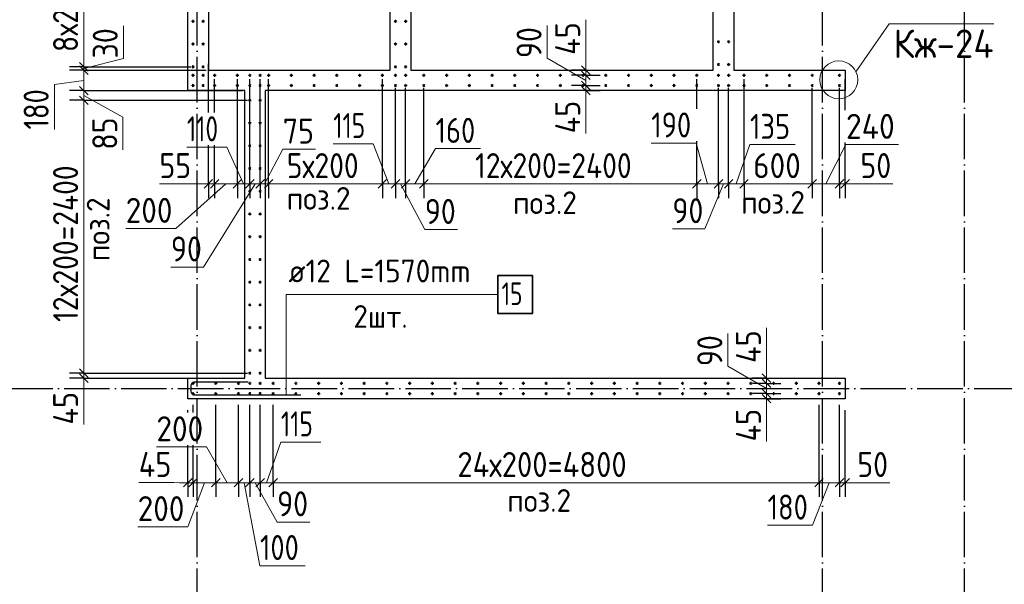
# Model space of a CAD drawing. Header units: millimetres. Extents: x -49773 to 2322955, y -3321 to 58485.
# Tile 296 of 580: x 1174867 to 1183525, y 37474 to 42441. Entities that reach past the tile are written whole.
import ezdxf

# ---------------------------------------------------------------- set-up
doc = ezdxf.new("R2010")
doc.units = ezdxf.units.MM
doc.linetypes.add('______11', pattern=[500, 400, -50, 0, -50])
doc.linetypes.add('______5', pattern=[1100, 800, -100, 100, -100])
for name, color, linetype, lineweight in [('Standard', 7, 'Continuous', 25), ('Арм.стержн. вертикальными 1', 22, 'Continuous', 35), ('Арм.стержн.горизонт. 2', 202, 'Continuous', 35), ('Обозначение разреза_ общее', 7, 'Continuous', 25), ('Размерная линия_ общее', 7, 'Continuous', 13), ('Стена_ общее', 7, 'Continuous', 35)]:
    doc.layers.add(name, color=color, linetype=linetype, lineweight=lineweight)
doc.layers.add('Осевая линия_ общее', color=7, linetype='______5', lineweight=13, true_color=0xa0a0a0)
doc.styles.add('ISOCPEUR', font='txt')

msp = doc.modelspace()

# ---------------------------------------------------------------- linework, layer by layer
at = {"layer": 'Арм.стержн. вертикальными 1', "color": 4, "linetype": 'Continuous', "lineweight": 50, "transparency": 33554687}
for centre in [(1176390.9, 42426.2), (1176480.4, 42426.2), (1178170.9, 42426.2), (1178260.4, 42426.2), (1181011.4, 42246.6), (1181100.9, 42246.6), (1176390.9, 42226.2), (1176480.4, 42226.2), (1178170.9, 42226.2), (1178260.4, 42226.2), (1176390.9, 42026.2), (1176480.4, 42026.2), (1178170.9, 42026.2), (1178260.4, 42026.2), (1181011.4, 42046.6), (1181100.9, 42046.6), (1176390.9, 41951.2), (1176480.4, 41951.2), (1176580.9, 41951.2), (1176780.9, 41951.2), (1176891.4, 41950.7), (1176980.9, 41950.7), (1177055.9, 41951.2), (1177255.9, 41951.2), (1177455.9, 41951.2), (1177655.9, 41951.2), (1177855.9, 41951.2), (1178055.9, 41951.2), (1178170.9, 41951.2), (1178260.4, 41951.2), (1178420.9, 41951.2), (1178620.9, 41951.2), (1178820.9, 41951.2), (1179020.9, 41951.2), (1179220.9, 41951.2), (1179420.9, 41951.2), (1179620.9, 41951.2), (1179820.9, 41951.2), (1180020.9, 41951.2), (1180220.9, 41951.2), (1180420.9, 41951.2), (1180620.9, 41951.2), (1180820.9, 41951.2), (1181010.9, 41951.2), (1181100.5, 41951.2), (1181235.9, 41951.7), (1181435.9, 41951.7), (1181635.9, 41951.7), (1181835.9, 41951.7), (1182075.9, 41951.7), (1176390.9, 41861.7), (1176480.4, 41861.7), (1176580.9, 41861.6), (1176780.9, 41861.6), (1176891.4, 41861.2), (1176980.9, 41861.2), (1177055.9, 41861.7), (1177255.9, 41861.7), (1177455.9, 41861.7), (1177655.9, 41861.7), (1177855.9, 41861.7), (1178055.9, 41861.7), (1178170.9, 41861.7), (1178260.4, 41861.7), (1178420.9, 41861.7), (1178620.9, 41861.7), (1178820.9, 41861.7), (1179020.9, 41861.7), (1179220.9, 41861.7), (1179420.9, 41861.7), (1179620.9, 41861.7), (1179820.9, 41861.7), (1180020.9, 41861.7), (1180220.9, 41861.7), (1180420.9, 41861.7), (1180620.9, 41861.7), (1180820.9, 41861.7), (1181010.9, 41861.7), (1181100.5, 41861.7), (1181235.9, 41861.7), (1181435.9, 41861.7), (1181635.9, 41861.7), (1181835.9, 41861.7), (1182075.9, 41861.7), (1176890.9, 41731.7), (1176980.9, 41731.7), (1176890.9, 41531.7), (1176980.9, 41531.7), (1176890.9, 41331.7), (1176980.9, 41331.7), (1176890.9, 41131.7), (1176980.9, 41131.7), (1176890.9, 40931.7), (1176980.9, 40931.7), (1176890.9, 40731.7), (1176980.9, 40731.7), (1176890.9, 40531.7), (1176980.9, 40531.7), (1176890.9, 40331.7), (1176980.9, 40331.7), (1176890.9, 40131.7), (1176980.9, 40131.7), (1176890.9, 39931.7), (1176980.9, 39931.7), (1176890.9, 39731.7), (1176980.9, 39731.7), (1176890.9, 39531.7), (1176980.9, 39531.7), (1176890.9, 39331.7), (1176980.9, 39331.7), (1176390.9, 39241.7), (1176590.9, 39241.7), (1176790.9, 39241.7), (1176891.4, 39241.7), (1176980.9, 39241.7), (1177095.9, 39241.7), (1177295.9, 39241.7), (1177495.9, 39241.7), (1177695.9, 39241.7), (1177895.9, 39241.7), (1178095.9, 39241.7), (1178295.9, 39241.7), (1178495.9, 39241.7), (1178695.9, 39241.7), (1178895.9, 39241.7), (1179095.9, 39241.7), (1179295.9, 39241.7), (1179495.9, 39241.7), (1179695.9, 39241.7), (1179895.9, 39241.7), (1180095.9, 39241.7), (1180295.9, 39241.7), (1180495.9, 39241.7), (1180695.9, 39241.7), (1180895.9, 39241.7), (1181095.9, 39241.7), (1181295.9, 39241.7), (1181495.9, 39241.7), (1181695.9, 39241.7), (1181895.9, 39241.7), (1182075.9, 39241.7), (1176390.9, 39151.6), (1176590.9, 39151.6), (1176790.9, 39151.6), (1176891.4, 39152.1), (1176980.9, 39152.1), (1177095.9, 39151.6), (1177295.9, 39151.6), (1177495.9, 39151.6), (1177695.9, 39151.6), (1177895.9, 39151.6), (1178095.9, 39151.6), (1178295.9, 39151.6), (1178495.9, 39151.6), (1178695.9, 39151.6), (1178895.9, 39151.6), (1179095.9, 39151.6), (1179295.9, 39151.6), (1179495.9, 39151.6), (1179695.9, 39151.6), (1179895.9, 39151.6), (1180095.9, 39151.6), (1180295.9, 39151.6), (1180495.9, 39151.6), (1180695.9, 39151.6), (1180895.9, 39151.6), (1181095.9, 39151.6), (1181295.9, 39151.6), (1181495.9, 39151.6), (1181695.9, 39151.6), (1181895.9, 39151.6), (1182075.9, 39151.6)]:
    msp.add_circle(centre, 5, dxfattribs=at)
at = {"layer": 'Арм.стержн.горизонт. 2', "color": 7, "linetype": 'Continuous', "lineweight": 13, "transparency": 33554687}
for q in [(1177210.4, 39140.7), (1179070.4, 40023.7), (1177210.4, 39140.7)]:
    msp.add_line((1177210.4, 40023.7), q, dxfattribs=at)
at = {"layer": 'Арм.стержн.горизонт. 2', "color": 7, "linetype": 'Continuous', "lineweight": 35, "transparency": 33554687}
msp.add_lwpolyline([(1179070.4, 39857), (1179377.1, 39857), (1179377.1, 40190.3), (1179070.4, 40190.3), (1179070.4, 39857)], dxfattribs=at)
at = {"layer": 'Арм.стержн.горизонт. 2', "color": 34, "linetype": 'Continuous', "lineweight": 25, "transparency": 33554687}
msp.add_lwpolyline([(1176874.9, 39252.7), (1176405.4, 39252.7), (1176399, 39251.8), (1176392.4, 39249.6), (1176386.4, 39246.2), (1176381.5, 39242.1), (1176377.4, 39237.2), (1176374, 39231.2), (1176371.8, 39224.6), (1176370.9, 39218.2), (1176370.9, 39175.1), (1176371.8, 39168.7), (1176374, 39162.2), (1176377.4, 39156.1), (1176381.5, 39151.2), (1176386.4, 39147.1), (1176392.4, 39143.7), (1176399, 39141.5), (1176405.4, 39140.7), (1177338.9, 39140.7)], dxfattribs=at)
msp.add_lwpolyline([(1176874.9, 39252.7), (1176405.4, 39252.7), (1176399, 39251.8), (1176392.4, 39249.6), (1176386.4, 39246.2), (1176381.5, 39242.1), (1176377.4, 39237.2), (1176374, 39231.2), (1176371.8, 39224.6), (1176370.9, 39218.2), (1176370.9, 39175.1), (1176371.8, 39168.7), (1176374, 39162.2), (1176377.4, 39156.1), (1176381.5, 39151.2), (1176386.4, 39147.1), (1176392.4, 39143.7), (1176399, 39141.5), (1176405.4, 39140.7), (1177338.9, 39140.7)], dxfattribs=at)
at = {"layer": 'Обозначение разреза_ общее', "color": 7, "linetype": 'Continuous', "lineweight": 13, "transparency": 33554687}
msp.add_lwpolyline([(1182220.6, 41981.8), (1182512.6, 42403.9), (1183432.6, 42403.9)], dxfattribs=at)
msp.add_circle((1182069.3, 41911.9), 166.7, dxfattribs=at)
at = {"layer": 'Осевая линия_ общее', "color": 253, "linetype": '______11', "lineweight": -3, "true_color": 0xa0a0a0, "transparency": 33554687}
for p, q in [((1176426, 32211.7), (1176426, 54986.7)), ((1181925.9, 32211.7), (1181925.9, 54986.7)), ((1183175.9, 32211.7), (1183175.9, 47496.7)), ((1165255.9, 39196.7), (1186595.9, 39196.7))]:
    msp.add_line(p, q, dxfattribs=at)
at = {"layer": 'Размерная линия_ общее', "color": 7, "linetype": 'Continuous', "lineweight": 13, "transparency": 33554687}
for p, q in [((1179845.5, 42131.7), (1179845.5, 42439.7)), ((1175779.4, 42099.7), (1175779.4, 42385.7)), ((1179505.8, 42103.1), (1179505.8, 42389.1)), ((1175430.3, 42011.4), (1175779.4, 42099.7)), ((1179845.1, 41906.9), (1179505.8, 42103.1)), ((1179845.1, 41974.2), (1179845.5, 42131.7)), ((1175430.3, 42026.2), (1175430.3, 41996.7)), ((1175430.3, 41996.7), (1175430.3, 41816.7)), ((1179845.1, 41996.7), (1179845.1, 42071.7)), ((1179845.1, 41951.7), (1179845.1, 41996.7)), ((1175430.3, 41906.7), (1175171.7, 41870.7)), ((1179845.1, 41862.1), (1179845.1, 41951.7)), ((1175171.7, 41870.7), (1175171.7, 41474.7)), ((1179845.1, 41816.7), (1179845.1, 41862.1)), ((1179845.1, 41839.4), (1179845.7, 41749)), ((1175430.3, 41816.7), (1175430.3, 41731.7)), ((1175430.3, 41774.2), (1175774.9, 41582.7)), ((1175430.3, 41731.7), (1175430.3, 39331.7)), ((1179845.1, 41816.7), (1179845.1, 41741.7)), ((1179845.7, 41749), (1179845.7, 41441)), ((1175774.9, 41582.7), (1175774.9, 41296.7)), ((1176689.2, 41320.7), (1176337.2, 41320.7)), ((1176836.2, 40997), (1176689.2, 41320.7)), ((1177018.4, 40997), (1177180.8, 41300.5)), ((1177180.8, 41300.5), (1177466.8, 41300.5)), ((1177975.8, 41349.5), (1177623.8, 41349.5)), ((1178113.4, 40997), (1177975.8, 41349.5)), ((1178340.7, 40997), (1178523.8, 41306.8)), ((1178523.8, 41306.8), (1178919.8, 41306.8)), ((1180816.3, 41354.4), (1180420.3, 41354.4)), ((1180915.9, 40997), (1180816.3, 41354.4)), ((1181168.2, 40997), (1181288.5, 41342.1)), ((1181288.5, 41342.1), (1181684.5, 41342.1)), ((1181955.9, 40997), (1182132.5, 41342.5)), ((1182132.5, 41342.5), (1182594.5, 41342.5)), ((1176381.5, 40996.9), (1176095.5, 40996.9)), ((1176680.9, 40997), (1176239.1, 40603.5)), ((1176553.4, 40997), (1176381.5, 40996.9)), ((1176526, 40997), (1176450.9, 40997)), ((1176936.2, 40997), (1176482.4, 40264.1)), ((1176526, 40997), (1176580.9, 40997)), ((1176580.9, 40997), (1176780.9, 40997)), ((1176780.9, 40997), (1176891.4, 40997)), ((1176891.4, 40997), (1176980.9, 40997)), ((1176980.9, 40997), (1177055.9, 40997)), ((1177055.9, 40997), (1178055.9, 40997)), ((1178055.9, 40997), (1178170.9, 40997)), ((1178170.9, 40997), (1178260.4, 40997)), ((1178215.7, 40997), (1178429.2, 40594)), ((1178260.4, 40997), (1178420.9, 40997)), ((1178420.9, 40997), (1180820.9, 40997)), ((1180820.9, 40997), (1181010.9, 40997)), ((1181055.7, 40997), (1180892.2, 40600.7)), ((1181010.9, 40997), (1181100.5, 40997)), ((1181100.5, 40997), (1181235.9, 40997)), ((1181235.9, 40997), (1181835.9, 40997)), ((1181835.9, 40997), (1182075.9, 40997)), ((1182075.9, 40997), (1182125.9, 40997)), ((1182100.9, 40997), (1182259.4, 40997.3)), ((1182125.9, 40997), (1182200.9, 40997)), ((1182259.4, 40997.3), (1182545.4, 40997.3)), ((1176239.1, 40603.5), (1175799.1, 40603.5)), ((1178429.2, 40594), (1178715.2, 40594)), ((1180892.2, 40600.7), (1180606.2, 40600.7)), ((1176482.4, 40264.1), (1176196.4, 40264.1)), ((1181094.9, 39393.1), (1181094.9, 39679.1)), ((1181434.6, 39421.7), (1181434.6, 39729.7)), ((1181434.3, 39264.2), (1181434.6, 39421.7)), ((1175430.3, 39331.7), (1175430.3, 39286.7)), ((1175430.3, 39309.1), (1175430.9, 39187.7)), ((1181434.3, 39196.9), (1181094.9, 39393.1)), ((1181434.3, 39286.7), (1181434.3, 39361.7)), ((1175430.3, 39286.7), (1175430.3, 39211.7)), ((1181434.3, 39241.7), (1181434.3, 39286.7)), ((1181434.3, 39152.1), (1181434.3, 39241.7)), ((1175430.9, 39187.7), (1175430.9, 38879.7)), ((1181434.3, 39106.7), (1181434.3, 39152.1)), ((1181434.3, 39129.4), (1181434.9, 39039)), ((1181434.3, 39106.7), (1181434.3, 39031.7)), ((1181434.9, 39039), (1181434.9, 38731)), ((1177038.4, 38368.1), (1177163.6, 38725.1)), ((1177163.6, 38725.1), (1177515.6, 38725.1)), ((1176509.3, 38682.2), (1176069.3, 38682.2)), ((1176690.9, 38368.1), (1176509.3, 38682.2)), ((1176221.9, 38368.6), (1175913.9, 38368.6)), ((1176368.4, 38368.1), (1176221.9, 38368.6)), ((1176345.9, 38368.1), (1176270.9, 38368.1)), ((1176490.9, 38368.1), (1176344.4, 37980)), ((1176390.9, 38368.1), (1176590.9, 38368.1)), ((1176590.9, 38368.1), (1176790.9, 38368.1)), ((1176790.9, 38368.1), (1176891.4, 38368.1)), ((1176841.2, 38368.1), (1176979.9, 37637.8)), ((1176891.4, 38368.1), (1176980.9, 38368.1)), ((1176936.2, 38368.1), (1177130.7, 38022.3)), ((1176980.9, 38368.1), (1177095.9, 38368.1)), ((1177095.9, 38368.1), (1181895.9, 38368.1)), ((1181985.9, 38368.1), (1181839.2, 37993.3)), ((1181895.9, 38368.1), (1182075.9, 38368.1)), ((1182075.9, 38368.1), (1182125.9, 38368.1)), ((1182100.9, 38368.1), (1182232.1, 38367.9)), ((1182125.9, 38368.1), (1182200.9, 38368.1)), ((1182232.1, 38367.9), (1182518.1, 38367.9)), ((1177130.7, 38022.3), (1177416.7, 38022.3)), ((1176344.4, 37980), (1175904.4, 37980)), ((1181839.2, 37993.3), (1181443.2, 37993.3)), ((1176979.9, 37637.8), (1177375.9, 37637.8))]:
    msp.add_line(p, q, dxfattribs=at)
at = {"layer": 'Размерная линия_ общее', "color": 253, "linetype": 'Continuous', "lineweight": -3, "true_color": 0xa0a0a0, "transparency": 33554687}
for p, q in [((1175430.3, 42026.2), (1175305.3, 42026.2)), ((1175430.3, 41996.7), (1175305.3, 41996.7)), ((1175430.3, 42026.2), (1175555.3, 42026.2)), ((1175430.3, 41996.7), (1175555.3, 41996.7)), ((1176526, 41623.7), (1176526, 42052.9)), ((1179845.1, 41996.7), (1179720.1, 41996.7)), ((1179845.1, 41996.7), (1179970.1, 41996.7)), ((1176580.9, 41623.7), (1176580.9, 41917.9)), ((1179845.1, 41951.7), (1179720.1, 41951.7)), ((1179845.1, 41951.7), (1179970.1, 41951.7)), ((1179845.1, 41951.7), (1179878.8, 41951.7)), ((1180820.9, 41657.5), (1180820.9, 41917.9)), ((1182125.9, 41645.5), (1182125.9, 41917.9)), ((1179845.1, 41862.1), (1179720.1, 41862.1)), ((1179845.1, 41862.1), (1179970.1, 41862.1)), ((1179845.1, 41862.1), (1179878.8, 41862.1)), ((1175430.3, 41816.7), (1175305.3, 41816.7)), ((1175430.3, 41731.7), (1175305.3, 41731.7)), ((1175430.3, 41816.7), (1175555.3, 41816.7)), ((1175430.3, 41731.7), (1175555.3, 41731.7)), ((1179845.1, 41816.7), (1179720.1, 41816.7)), ((1179845.1, 41816.7), (1179970.1, 41816.7)), ((1176526, 40997), (1176526, 41122)), ((1176580.9, 40997), (1176580.9, 41122)), ((1176780.9, 40997), (1176780.9, 41122)), ((1176891.4, 40997), (1176891.4, 41122)), ((1176980.9, 40997), (1176980.9, 41122)), ((1177055.9, 40997), (1177055.9, 41122)), ((1178055.9, 40997), (1178055.9, 41122)), ((1178170.9, 40997), (1178170.9, 41122)), ((1178260.4, 40997), (1178260.4, 41122)), ((1178420.9, 40997), (1178420.9, 41122)), ((1180820.9, 40997), (1180820.9, 41122)), ((1181010.9, 40997), (1181010.9, 41122)), ((1181100.5, 40997), (1181100.5, 41122)), ((1181235.9, 40997), (1181235.9, 41122)), ((1181835.9, 40997), (1181835.9, 41122)), ((1182075.9, 40997), (1182075.9, 41122)), ((1182125.9, 40997), (1182125.9, 41122)), ((1176526, 40997), (1176526, 40872)), ((1176580.9, 40997), (1176580.9, 40872)), ((1176780.9, 40997), (1176780.9, 40872)), ((1176891.4, 40997), (1176891.4, 40872)), ((1176980.9, 40997), (1176980.9, 40872)), ((1177055.9, 40997), (1177055.9, 40872)), ((1178055.9, 40997), (1178055.9, 40872)), ((1178170.9, 40997), (1178170.9, 40872)), ((1178260.4, 40997), (1178260.4, 40872)), ((1178420.9, 40997), (1178420.9, 40872)), ((1180820.9, 40997), (1180820.9, 40872)), ((1181010.9, 40997), (1181010.9, 40872)), ((1181100.5, 40997), (1181100.5, 40872)), ((1181235.9, 40997), (1181235.9, 40872)), ((1181835.9, 40997), (1181835.9, 40872)), ((1182075.9, 40997), (1182075.9, 40872)), ((1182125.9, 40997), (1182125.9, 40872)), ((1175430.3, 39331.7), (1175305.3, 39331.7)), ((1175430.3, 39331.7), (1175555.3, 39331.7)), ((1175430.3, 39331.7), (1176870.9, 39331.7)), ((1175430.3, 39286.7), (1175305.3, 39286.7)), ((1175430.3, 39286.7), (1175555.3, 39286.7)), ((1175430.3, 39286.7), (1176826, 39286.7)), ((1181434.3, 39286.7), (1181309.3, 39286.7)), ((1181434.3, 39241.7), (1181309.3, 39241.7)), ((1181434.3, 39286.7), (1181559.3, 39286.7)), ((1181434.3, 39241.7), (1181559.3, 39241.7)), ((1181434.3, 39241.7), (1181468, 39241.7)), ((1181434.3, 39152.1), (1181309.3, 39152.1)), ((1181434.3, 39152.1), (1181559.3, 39152.1)), ((1181434.3, 39152.1), (1181468, 39152.1)), ((1176390.9, 38985.2), (1176390.9, 39051.6)), ((1181434.3, 39106.7), (1181309.3, 39106.7)), ((1181434.3, 39106.7), (1181559.3, 39106.7)), ((1176345.9, 38985.2), (1176345.9, 39006.7)), ((1176345.9, 38368.1), (1176345.9, 38493.1)), ((1176390.9, 38368.1), (1176390.9, 38493.1)), ((1176590.9, 38368.1), (1176590.9, 38493.1)), ((1176790.9, 38368.1), (1176790.9, 38493.1)), ((1176891.4, 38368.1), (1176891.4, 38493.1)), ((1176980.9, 38368.1), (1176980.9, 38493.1)), ((1177095.9, 38368.1), (1177095.9, 38493.1)), ((1181895.9, 38368.1), (1181895.9, 38493.1)), ((1182075.9, 38368.1), (1182075.9, 38493.1)), ((1182125.9, 38368.1), (1182125.9, 38493.1)), ((1176345.9, 38368.1), (1176345.9, 38243.1)), ((1176390.9, 38368.1), (1176390.9, 38243.1)), ((1176590.9, 38368.1), (1176590.9, 38243.1)), ((1176790.9, 38368.1), (1176790.9, 38243.1)), ((1176891.4, 38368.1), (1176891.4, 38243.1)), ((1176980.9, 38368.1), (1176980.9, 38243.1)), ((1177095.9, 38368.1), (1177095.9, 38243.1)), ((1181895.9, 38368.1), (1181895.9, 38243.1)), ((1182075.9, 38368.1), (1182075.9, 38243.1)), ((1182125.9, 38368.1), (1182125.9, 38243.1))]:
    msp.add_line(p, q, dxfattribs=at)
at = {"layer": 'Размерная линия_ общее', "color": 7, "linetype": 'Continuous', "lineweight": 25, "transparency": 33554687}
for p, q in [((1175392.8, 42063.7), (1175467.8, 41988.7)), ((1175392.8, 42034.2), (1175467.8, 41959.2)), ((1179882.6, 41959.2), (1179807.6, 42034.2)), ((1179882.6, 41914.2), (1179807.6, 41989.2)), ((1175392.8, 41854.2), (1175467.8, 41779.2)), ((1179882.6, 41824.6), (1179807.6, 41899.6)), ((1179882.6, 41779.2), (1179807.6, 41854.2)), ((1175392.8, 41769.2), (1175467.8, 41694.2)), ((1176488.4, 40959.5), (1176563.4, 41034.5)), ((1176543.4, 40959.5), (1176618.4, 41034.5)), ((1176743.4, 40959.5), (1176818.4, 41034.5)), ((1176853.9, 40959.5), (1176928.9, 41034.5)), ((1176943.4, 40959.5), (1177018.4, 41034.5)), ((1177018.4, 40959.5), (1177093.4, 41034.5)), ((1178018.4, 40959.5), (1178093.4, 41034.5)), ((1178133.4, 40959.5), (1178208.4, 41034.5)), ((1178222.9, 40959.5), (1178297.9, 41034.5)), ((1178383.5, 40959.5), (1178458.4, 41034.5)), ((1180783.4, 40959.5), (1180858.4, 41034.5)), ((1180973.4, 40959.5), (1181048.4, 41034.5)), ((1181063, 40959.5), (1181138, 41034.5)), ((1181198.4, 40959.5), (1181273.4, 41034.5)), ((1181798.4, 40959.5), (1181873.4, 41034.5)), ((1182038.4, 40959.5), (1182113.4, 41034.5)), ((1182088.4, 40959.5), (1182163.5, 41034.5)), ((1175392.8, 39369.2), (1175467.8, 39294.2)), ((1175392.8, 39324.2), (1175467.8, 39249.2)), ((1181471.8, 39249.2), (1181396.8, 39324.2)), ((1181471.8, 39204.2), (1181396.8, 39279.2)), ((1181471.8, 39114.6), (1181396.8, 39189.6)), ((1181471.8, 39069.2), (1181396.8, 39144.2)), ((1176308.4, 38330.6), (1176383.4, 38405.6)), ((1176353.4, 38330.6), (1176428.4, 38405.6)), ((1176553.4, 38330.6), (1176628.4, 38405.6)), ((1176753.4, 38330.6), (1176828.4, 38405.6)), ((1176853.9, 38330.6), (1176928.9, 38405.6)), ((1176943.4, 38330.6), (1177018.4, 38405.6)), ((1177058.4, 38330.6), (1177133.4, 38405.6)), ((1181858.4, 38330.6), (1181933.4, 38405.6)), ((1182038.4, 38330.6), (1182113.4, 38405.6)), ((1182088.4, 38330.6), (1182163.5, 38405.6))]:
    msp.add_line(p, q, dxfattribs=at)
at = {"layer": 'Размерная линия_ общее', "color": 7, "linetype": 'Continuous', "lineweight": 13, "transparency": 33554687}
for points in [[(1175430.3, 43626.2), (1175430.3, 43498.6), (1175430.3, 43498.6), (1175430.3, 43407.5), (1175430.3, 43407.5), (1175430.3, 42026.2)], [(1176345.9, 38368.1), (1176385.9, 38368.1), (1176385.9, 38368.1), (1176390.9, 38368.1)]]:
    msp.add_lwpolyline(points, dxfattribs=at)
at = {"layer": 'Размерная линия_ общее', "color": 253, "linetype": 'Continuous', "lineweight": -3, "true_color": 0xa0a0a0, "transparency": 33554687}
for points in [[(1175430.3, 42026.2), (1175653, 42026.2), (1175653, 42026.2), (1176370.9, 42026.2)], [(1175430.3, 41996.7), (1175657, 41996.7), (1175657, 41996.7), (1176505.9, 41996.7)], [(1179845.1, 41996.7), (1179828.5, 41996.7), (1179828.5, 41996.7), (1179818.3, 41996.7)], [(1176780.9, 40997), (1176780.9, 41013.9), (1176780.9, 41013.9), (1176780.9, 41013.9), (1176780.9, 41013.9), (1176780.9, 41013.9), (1176780.9, 41013.9), (1176780.9, 41014), (1176780.9, 41014), (1176780.9, 41055), (1176780.9, 41055), (1176780.9, 41061.7), (1176780.9, 41061.7), (1176780.9, 41073.3), (1176780.9, 41073.3), (1176780.9, 41105.6), (1176780.9, 41105.6), (1176780.9, 41179.7), (1176780.9, 41179.7), (1176780.9, 41214.9), (1176780.9, 41214.9), (1176780.9, 41917.9)], [(1176891.4, 40997), (1176891.4, 41013.9), (1176891.4, 41013.9), (1176891.4, 41013.9), (1176891.4, 41013.9), (1176891.4, 41013.9), (1176891.4, 41013.9), (1176891.4, 41014), (1176891.4, 41014), (1176891.4, 41061.3), (1176891.4, 41061.3), (1176891.4, 41069), (1176891.4, 41069), (1176891.4, 41082.4), (1176891.4, 41082.4), (1176891.4, 41119.7), (1176891.4, 41119.7), (1176891.4, 41205.2), (1176891.4, 41205.2), (1176891.4, 41245.8), (1176891.4, 41245.8), (1176891.4, 41917.5)], [(1176980.9, 40997), (1176980.9, 41013.9), (1176980.9, 41013.9), (1176980.9, 41013.9), (1176980.9, 41013.9), (1176980.9, 41013.9), (1176980.9, 41013.9), (1176980.9, 41014), (1176980.9, 41014), (1176980.9, 41066.5), (1176980.9, 41066.5), (1176980.9, 41075), (1176980.9, 41075), (1176980.9, 41089.8), (1176980.9, 41089.8), (1176980.9, 41131.1), (1176980.9, 41131.1), (1176980.9, 41225.8), (1176980.9, 41225.8), (1176980.9, 41270.8), (1176980.9, 41270.8), (1176980.9, 41917.5)], [(1177055.9, 40997), (1177055.9, 41013.9), (1177055.9, 41013.9), (1177055.9, 41013.9), (1177055.9, 41013.9), (1177055.9, 41014), (1177055.9, 41014), (1177055.9, 41014), (1177055.9, 41014), (1177055.9, 41070.8), (1177055.9, 41070.8), (1177055.9, 41079.9), (1177055.9, 41079.9), (1177055.9, 41096), (1177055.9, 41096), (1177055.9, 41140.7), (1177055.9, 41140.7), (1177055.9, 41243.1), (1177055.9, 41243.1), (1177055.9, 41291.8), (1177055.9, 41291.8), (1177055.9, 41917.9)], [(1178055.9, 40997), (1178055.9, 41013.9), (1178055.9, 41013.9), (1178055.9, 41014), (1178055.9, 41014), (1178055.9, 41014), (1178055.9, 41014), (1178055.9, 41128), (1178055.9, 41128), (1178055.9, 41146.4), (1178055.9, 41146.4), (1178055.9, 41178.7), (1178055.9, 41178.7), (1178055.9, 41268.3), (1178055.9, 41268.3), (1178055.9, 41917.9)], [(1181235.9, 40997), (1181235.9, 41014), (1181235.9, 41014), (1181235.9, 41014.2), (1181235.9, 41014.2), (1181235.9, 41310), (1181235.9, 41310), (1181235.9, 41357.8), (1181235.9, 41357.8), (1181235.9, 41917.9)], [(1178170.9, 40997), (1178170.9, 41013.9), (1178170.9, 41013.9), (1178170.9, 41014), (1178170.9, 41014), (1178170.9, 41014), (1178170.9, 41014), (1178170.9, 41134.6), (1178170.9, 41134.6), (1178170.9, 41154.1), (1178170.9, 41154.1), (1178170.9, 41188.2), (1178170.9, 41188.2), (1178170.9, 41283), (1178170.9, 41283), (1178170.9, 41841.7)], [(1178260.4, 40997), (1178260.4, 41013.9), (1178260.4, 41013.9), (1178260.4, 41014), (1178260.4, 41014), (1178260.4, 41014), (1178260.4, 41014), (1178260.4, 41139.7), (1178260.4, 41139.7), (1178260.4, 41160), (1178260.4, 41160), (1178260.4, 41195.6), (1178260.4, 41195.6), (1178260.4, 41294.4), (1178260.4, 41294.4), (1178260.4, 41841.7)], [(1178420.9, 40997), (1178420.9, 41013.9), (1178420.9, 41013.9), (1178420.9, 41014), (1178420.9, 41014), (1178420.9, 41014), (1178420.9, 41014), (1178420.9, 41148.9), (1178420.9, 41148.9), (1178420.9, 41170.7), (1178420.9, 41170.7), (1178420.9, 41208.9), (1178420.9, 41208.9), (1178420.9, 41314.9), (1178420.9, 41314.9), (1178420.9, 41841.7)], [(1181010.9, 40997), (1181010.9, 41014), (1181010.9, 41014), (1181010.9, 41014.2), (1181010.9, 41014.2), (1181010.9, 41297.1), (1181010.9, 41297.1), (1181010.9, 41342.9), (1181010.9, 41342.9), (1181010.9, 41841.7)], [(1181100.5, 40997), (1181100.5, 41014), (1181100.5, 41014), (1181100.5, 41014.2), (1181100.5, 41014.2), (1181100.5, 41302.3), (1181100.5, 41302.3), (1181100.5, 41348.8), (1181100.5, 41348.8), (1181100.5, 41841.7)], [(1181835.9, 40997), (1181835.9, 41014.3), (1181835.9, 41014.3), (1181835.9, 41344.4), (1181835.9, 41344.4), (1181835.9, 41841.7)], [(1182075.9, 40997), (1182075.9, 41014.3), (1182075.9, 41014.3), (1182075.9, 41358.1), (1182075.9, 41358.1), (1182075.9, 41841.7)], [(1175430.3, 41816.7), (1175681.8, 41816.7), (1175681.8, 41816.7), (1176826, 41816.7)], [(1175430.3, 41731.7), (1175693.5, 41731.7), (1175693.5, 41731.7), (1176870.9, 41731.7)], [(1179845.1, 41816.7), (1179828.6, 41816.7), (1179828.6, 41816.7), (1179818.3, 41816.7)], [(1176526, 40997), (1176526, 41013.9), (1176526, 41013.9), (1176526, 41013.9), (1176526, 41013.9), (1176526, 41013.9), (1176526, 41013.9), (1176526, 41013.9), (1176526, 41013.9), (1176526, 41040.4), (1176526, 41040.4), (1176526, 41044.7), (1176526, 41044.7), (1176526, 41052.2), (1176526, 41052.2), (1176526, 41073), (1176526, 41073), (1176526, 41120.8), (1176526, 41120.8), (1176526, 41143.5), (1176526, 41143.5), (1176526, 41337.7)], [(1176580.9, 40997), (1176580.9, 41013.9), (1176580.9, 41013.9), (1176580.9, 41013.9), (1176580.9, 41013.9), (1176580.9, 41013.9), (1176580.9, 41013.9), (1176580.9, 41013.9), (1176580.9, 41013.9), (1176580.9, 41043.6), (1176580.9, 41043.6), (1176580.9, 41048.4), (1176580.9, 41048.4), (1176580.9, 41056.8), (1176580.9, 41056.8), (1176580.9, 41080.1), (1176580.9, 41080.1), (1176580.9, 41133.5), (1176580.9, 41133.5), (1176580.9, 41158.9), (1176580.9, 41158.9), (1176580.9, 41337.7)], [(1180820.9, 40997), (1180820.9, 41014), (1180820.9, 41014), (1180820.9, 41014.2), (1180820.9, 41014.2), (1180820.9, 41286.3), (1180820.9, 41286.3), (1180820.9, 41330.2), (1180820.9, 41330.2), (1180820.9, 41371.4)], [(1182125.9, 40997), (1182125.9, 41014.3), (1182125.9, 41014.3), (1182125.9, 41359.5)], [(1181434.3, 39286.7), (1181417.7, 39286.7), (1181417.7, 39286.7), (1181407.5, 39286.7)], [(1176590.9, 38368.1), (1176590.9, 38385.5), (1176590.9, 38385.5), (1176590.9, 38385.6), (1176590.9, 38385.6), (1176590.9, 38588.2), (1176590.9, 38588.2), (1176590.9, 39051.6)], [(1176790.9, 38368.1), (1176790.9, 38385.5), (1176790.9, 38385.5), (1176790.9, 38385.5), (1176790.9, 38385.5), (1176790.9, 38645.2), (1176790.9, 38645.2), (1176790.9, 39051.6)], [(1176891.4, 38368.1), (1176891.4, 38385.5), (1176891.4, 38385.5), (1176891.4, 38385.5), (1176891.4, 38385.5), (1176891.4, 38673.9), (1176891.4, 38673.9), (1176891.4, 39052.1)], [(1176980.9, 38368.1), (1176980.9, 38385.4), (1176980.9, 38385.4), (1176980.9, 38385.5), (1176980.9, 38385.5), (1176980.9, 38699.4), (1176980.9, 38699.4), (1176980.9, 39052.1)], [(1177095.9, 38368.1), (1177095.9, 38385.4), (1177095.9, 38385.4), (1177095.9, 38385.5), (1177095.9, 38385.5), (1177095.9, 38732.2), (1177095.9, 38732.2), (1177095.9, 39051.6)], [(1181434.3, 39106.7), (1181417.7, 39106.7), (1181417.7, 39106.7), (1181407.5, 39106.7)], [(1181895.9, 38368.1), (1181895.9, 38385), (1181895.9, 38385), (1181895.9, 39051.6)], [(1182075.9, 38368.1), (1182075.9, 38384.9), (1182075.9, 38384.9), (1182075.9, 39051.6)], [(1182125.9, 38368.1), (1182125.9, 38384.9), (1182125.9, 38384.9), (1182125.9, 39006.7)], [(1176345.9, 38368.1), (1176345.9, 38385.6), (1176345.9, 38385.6), (1176345.9, 38385.6), (1176345.9, 38385.6), (1176345.9, 38518.3), (1176345.9, 38518.3), (1176345.9, 38699.2)], [(1176390.9, 38368.1), (1176390.9, 38385.5), (1176390.9, 38385.5), (1176390.9, 38385.6), (1176390.9, 38385.6), (1176390.9, 38531.1), (1176390.9, 38531.1), (1176390.9, 38699.2)]]:
    msp.add_lwpolyline(points, dxfattribs=at)
at = {"layer": 'Стена_ общее', "color": 7, "linetype": 'Continuous', "lineweight": 25, "transparency": 33554687}
for p, q in [((1176345.9, 41996.7), (1176345.9, 43926.7)), ((1181145.9, 43926.7), (1181145.9, 41996.7)), ((1176526, 43746.6), (1176526, 41996.7)), ((1178126, 41996.7), (1178126, 43746.6)), ((1178305.9, 43746.6), (1178305.9, 41996.7)), ((1180965.9, 41996.7), (1180965.9, 43746.6)), ((1176345.9, 41816.7), (1176345.9, 41996.7)), ((1176526, 41996.7), (1178126, 41996.7)), ((1178305.9, 41996.7), (1180965.9, 41996.7)), ((1181145.9, 41996.7), (1182125.9, 41996.7)), ((1182125.9, 41996.7), (1182125.9, 41816.7)), ((1176845.9, 41816.7), (1176345.9, 41816.7)), ((1176845.9, 39286.7), (1176845.9, 41816.7)), ((1177026, 41816.7), (1177026, 39286.7)), ((1178126, 41816.7), (1177026, 41816.7)), ((1180965.9, 41816.7), (1178126, 41816.7)), ((1181145.9, 41816.7), (1180965.9, 41816.7)), ((1182125.9, 41816.7), (1181145.9, 41816.7)), ((1176345.9, 39106.7), (1176345.9, 39286.7)), ((1176345.9, 39286.7), (1176845.9, 39286.7)), ((1177026, 39286.7), (1182125.9, 39286.7)), ((1182125.9, 39286.7), (1182125.9, 39106.7)), ((1182125.9, 39106.7), (1176345.9, 39106.7))]:
    msp.add_line(p, q, dxfattribs=at)

# ---------------------------------------------------------------- texts
at = {"layer": 'Standard', "color": 7, "linetype": 'Continuous', "lineweight": 18, "transparency": 33554687, "insert": (1175657, 40316), "char_height": 200, "width": 703.238, "attachment_point": 7, "rotation": 90, "style": 'ISOCPEUR'}
msp.add_mtext('\\W0.94;поз.2', dxfattribs=at)
at = {"layer": 'Standard', "color": 7, "linetype": 'Continuous', "lineweight": 18, "transparency": 33554687, "char_height": 200, "attachment_point": 7, "style": 'ISOCPEUR'}
for insert, width in [((1177214.9, 40769.1), 703.224), ((1179205.1, 40730.9), 703.217), ((1181210.6, 40733.6), 703.217), ((1179154.4, 38111.6), 703.231)]:
    msp.add_mtext('\\W0.94;поз.2', dxfattribs=dict(at, insert=insert, width=width))
at = {"layer": 'Арм.стержн.горизонт. 2', "color": 7, "linetype": 'Continuous', "lineweight": 25, "transparency": 33554687, "char_height": 200, "attachment_point": 7, "style": 'ISOCPEUR'}
for s, insert, width in [('\\W0.94;ø12 L=1570mm ', (1177230.4, 40130.3), 1913.078), ('\\W0.75;15', (1179103.7, 39930.3), 314.851), ('\\W0.94;2шт. ', (1177800.4, 39730.3), 774.186)]:
    msp.add_mtext(s, dxfattribs=dict(at, insert=insert, width=width))
at = {"layer": 'Обозначение разреза_ общее', "color": 7, "linetype": 'Continuous', "lineweight": 25, "transparency": 33554687, "insert": (1182550.1, 42103.9), "char_height": 250, "width": 1093.334, "attachment_point": 7, "style": 'ISOCPEUR'}
msp.add_mtext('\\W0.95;Кж-24', dxfattribs=at)
at = {"layer": 'Размерная линия_ общее', "color": 7, "linetype": 'Continuous', "lineweight": 25, "transparency": 33554687, "char_height": 220, "attachment_point": 7, "rotation": 90, "style": 'ISOCPEUR'}
for s, insert, width in [('\\W0.86;8х200=1600', (1175380.3, 42156.2), 1453.378), ('\\W0.87;30', (1175729.4, 42099.7), 403.932), ('\\W0.87;90', (1179455.8, 42103.1), 403.94), ('\\W0.88;45', (1179795.5, 42131.7), 426.797), ('\\W0.83;180', (1175121.7, 41474.7), 508.571), ('\\W0.88;45', (1179795.8, 41441), 426.804), ('\\W0.87;85', (1175724.9, 41296.7), 403.94), ('\\W0.86;12х200=2400', (1175380.3, 39781.7), 1613.86), ('\\W0.87;90', (1181044.9, 39393.1), 403.924), ('\\W0.88;45', (1181384.6, 39421.7), 426.797), ('\\W0.88;45', (1175380.9, 38879.7), 426.804), ('\\W0.88;45', (1181384.9, 38731), 426.789)]:
    msp.add_mtext(s, dxfattribs=dict(at, insert=insert, width=width))
at = {"layer": 'Размерная линия_ общее', "color": 7, "linetype": 'Continuous', "lineweight": 25, "transparency": 33554687, "char_height": 220, "attachment_point": 7, "style": 'ISOCPEUR'}
for s, insert, width in [('\\W0.74;110', (1176337.2, 41370.7), 455.162), ('\\W0.87;75', (1177180.8, 41350.5), 403.932), ('\\W0.74;115', (1177623.8, 41399.5), 455.162), ('\\W0.83;160', (1178523.8, 41356.8), 508.571), ('\\W0.83;190', (1180420.3, 41404.5), 508.571), ('\\W0.83;135', (1181288.5, 41392.1), 508.571), ('\\W0.92;240', (1182132.5, 41392.5), 584.446), ('\\W0.87;55', (1176095.5, 41046.9), 403.932), ('\\W0.86;5х200', (1177215.9, 41047), 793.957), ('\\W0.86;12х200=2400', (1178870.9, 41047), 1613.86), ('\\W0.91;600', (1181315.9, 41047), 561.988), ('\\W0.87;50', (1182259.4, 41047.3), 403.932), ('\\W0.91;200', (1175799.1, 40653.5), 561.988), ('\\W0.87;90', (1178429.2, 40644), 403.94), ('\\W0.87;90', (1180606.2, 40650.7), 403.932), ('\\W0.87;90', (1176196.4, 40314), 403.932), ('\\W0.74;115', (1177163.6, 38775.1), 455.162), ('\\W0.91;200', (1176069.3, 38732.2), 561.988), ('\\W0.88;45', (1175913.9, 38418.6), 426.797), ('\\W0.89;24х200=4800', (1178715.9, 38418.1), 1676.305), ('\\W0.87;50', (1182232.1, 38417.9), 403.932), ('\\W0.87;90', (1177130.7, 38072.3), 403.932), ('\\W0.91;200', (1175904.4, 38030), 561.988), ('\\W0.83;180', (1181443.2, 38043.3), 508.571), ('\\W0.83;100', (1176979.9, 37687.8), 508.571)]:
    msp.add_mtext(s, dxfattribs=dict(at, insert=insert, width=width))

doc.saveas('drawing.dxf')
